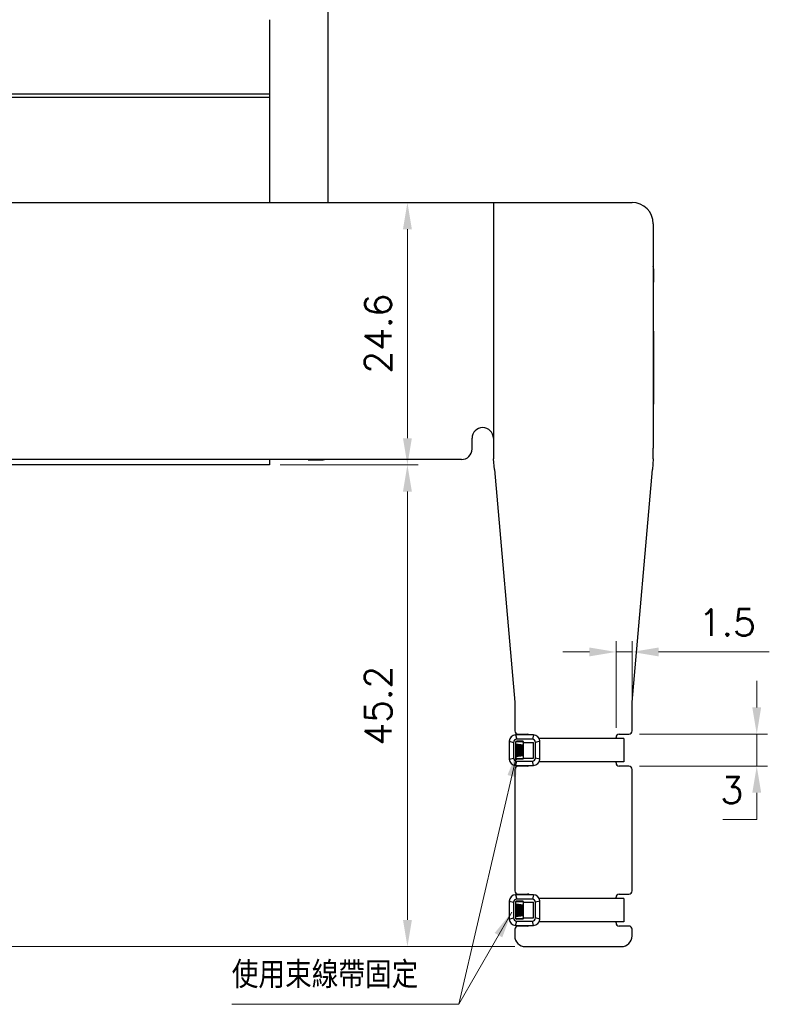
# Model space of a CAD drawing. Header units: millimetres. Extents: x 399 to 6233, y -1870 to 1602.
# Tile 467 of 656: x 5524 to 5594, y -277 to -185. Entities that reach past the tile are written whole.
import ezdxf

# ---------------------------------------------------------------- set-up
doc = ezdxf.new("R2010")
doc.units = ezdxf.units.MM
for name, color, linetype, lineweight in [('AM_0', 7, 'Continuous', 50), ('AM_5', 3, 'Continuous', 25), ('可見 (ISO)', 7, 'Continuous', 25)]:
    doc.layers.add(name, color=color, linetype=linetype, lineweight=lineweight)
doc.styles.add('尺寸標註', font='romans.shx', dxfattribs={"bigfont": 'CHINESET.SHX'})
doc.dimstyles.new('CNS1', dxfattribs={"dimtxt": 2.5, "dimasz": 2.5, "dimexe": 1, "dimexo": 1, "dimgap": 1.5, "dimtad": 1, "dimtoh": 1, "dimdec": 1, "dimdsep": 46, "dimtxsty": '尺寸標註', "dimcen": 0, "dimclrd": 2, "dimclre": 2, "dimclrt": 1, "dimadec": 0, "dimazin": 2, "dimtp": 0.1, "dimtm": 0.1, "dimtfac": 0.71, "dimtdec": 1, "dimtmove": 0, "dimatfit": 0, "dimfxl": 0, "dimlwd": 13, "dimlwe": 13, "dimarcsym": 0})
doc.dimstyles.new('CNS1$0', dxfattribs={"dimtxt": 2.5, "dimasz": 2.5, "dimexe": 1, "dimexo": 1, "dimgap": 1.5, "dimtad": 1, "dimtoh": 1, "dimdec": 1, "dimdsep": 46, "dimtxsty": '尺寸標註', "dimcen": 0, "dimclrd": 2, "dimclre": 2, "dimclrt": 1, "dimadec": 0, "dimazin": 2, "dimtp": 0.1, "dimtm": 0.1, "dimtfac": 0.71, "dimtdec": 1, "dimtmove": 0, "dimatfit": 0, "dimfxl": 0, "dimlwd": 13, "dimlwe": 13, "dimarcsym": 0})

# ---------------------------------------------------------------- blocks, each defined once
blk = doc.blocks.new('*D362')
at = {"layer": 'AM_5', "color": 2, "lineweight": 13}
for p, q in [((5460.176, -126.247), (5410.83, -126.247)), ((5411.83, -128.747), (5411.83, -269.429)), ((5570.342, -271.929), (5410.83, -271.929))]:
    blk.add_line(p, q, dxfattribs=at)
at = {"layer": 'AM_5', "color": 2, "lineweight": -2}
for points in [[(5411.413, -128.747), (5412.247, -128.747), (5411.83, -126.247)], [(5411.413, -269.429), (5412.247, -269.429), (5411.83, -271.929)]]:
    blk.add_solid(points, dxfattribs=at)
at = {"layer": 'Defpoints', "color": 0, "lineweight": -2}
for p in [(5461.176, -126.247), (5411.83, -271.929), (5571.342, -271.929)]:
    blk.add_point(p, dxfattribs=at)
at = {"layer": 'AM_5', "color": 1, "insert": (5409.08, -199.088), "char_height": 2.5, "attachment_point": 5, "rotation": 90, "style": '尺寸標註'}
blk.add_mtext('145.7', dxfattribs=at)
blk = doc.blocks.new('*D363')
at = {"layer": 'AM_5', "color": 2, "lineweight": 13}
for p, q in [((5560.273, -204.647), (5560.273, -224.247)), ((5548.342, -226.747), (5561.273, -226.747))]:
    blk.add_line(p, q, dxfattribs=at)
at = {"layer": 'AM_5', "color": 2, "lineweight": -2}
for points in [[(5559.857, -204.647), (5560.69, -204.647), (5560.273, -202.147)], [(5559.857, -224.247), (5560.69, -224.247), (5560.273, -226.747)]]:
    blk.add_solid(points, dxfattribs=at)
at = {"layer": 'Defpoints', "color": 0, "lineweight": -2}
for p in [(5560.273, -202.147), (5547.342, -226.747), (5560.273, -226.747)]:
    blk.add_point(p, dxfattribs=at)
at = {"layer": 'AM_5', "color": 1, "insert": (5557.523, -214.447), "char_height": 2.5, "attachment_point": 5, "rotation": 90, "style": '尺寸標註'}
blk.add_mtext('24.6', dxfattribs=at)
blk = doc.blocks.new('*D337')
at = {"layer": 'AM_5', "color": 2, "lineweight": 13}
for p, q in [((5593.042, -249.501), (5593.042, -247.001)), ((5582.042, -252.001), (5594.042, -252.001)), ((5593.042, -252.001), (5593.042, -255.001)), ((5582.042, -255.001), (5594.042, -255.001)), ((5593.042, -257.501), (5593.042, -260.001)), ((5593.042, -260.001), (5589.875, -260.001))]:
    blk.add_line(p, q, dxfattribs=at)
at = {"layer": 'AM_5', "color": 2, "lineweight": -2}
for points in [[(5592.625, -249.501), (5593.458, -249.501), (5593.042, -252.001)], [(5592.625, -257.501), (5593.458, -257.501), (5593.042, -255.001)]]:
    blk.add_solid(points, dxfattribs=at)
at = {"layer": 'Defpoints', "color": 0, "lineweight": -2}
for p in [(5581.042, -252.001), (5581.042, -255.001), (5593.042, -255.001)]:
    blk.add_point(p, dxfattribs=at)
at = {"layer": 'AM_5', "color": 1, "insert": (5590.708, -257.251), "char_height": 2.5, "attachment_point": 5, "style": '尺寸標註'}
blk.add_mtext('3', dxfattribs=at)
blk = doc.blocks.new('*D338')
at = {"layer": 'AM_5', "color": 2, "lineweight": 13}
for p, q in [((5579.842, -251.399), (5579.842, -243.29)), ((5581.342, -250.701), (5581.342, -243.29)), ((5577.342, -244.29), (5574.842, -244.29)), ((5579.842, -244.29), (5581.342, -244.29)), ((5583.842, -244.29), (5594.222, -244.29))]:
    blk.add_line(p, q, dxfattribs=at)
at = {"layer": 'AM_5', "color": 2, "lineweight": -2}
for points in [[(5577.342, -243.873), (5577.342, -244.707), (5579.842, -244.29)], [(5583.842, -243.873), (5583.842, -244.707), (5581.342, -244.29)]]:
    blk.add_solid(points, dxfattribs=at)
at = {"layer": 'Defpoints', "color": 0, "lineweight": -2}
for p in [(5581.342, -244.29), (5581.342, -251.701), (5579.842, -252.399)]:
    blk.add_point(p, dxfattribs=at)
at = {"layer": 'AM_5', "color": 1, "insert": (5590.282, -241.54), "char_height": 2.5, "attachment_point": 5, "style": '尺寸標註'}
blk.add_mtext('1.5', dxfattribs=at)
blk = doc.blocks.new('*D294')
at = {"layer": 'AM_5', "color": 2, "lineweight": 13}
for p, q in [((5548.342, -226.747), (5561.273, -226.747)), ((5560.273, -229.247), (5560.273, -269.429)), ((5570.342, -271.929), (5559.273, -271.929))]:
    blk.add_line(p, q, dxfattribs=at)
at = {"layer": 'AM_5', "color": 2, "lineweight": -2}
for points in [[(5559.857, -229.247), (5560.69, -229.247), (5560.273, -226.747)], [(5559.857, -269.429), (5560.69, -269.429), (5560.273, -271.929)]]:
    blk.add_solid(points, dxfattribs=at)
at = {"layer": 'Defpoints', "color": 0, "lineweight": -2}
for p in [(5547.342, -226.747), (5560.273, -271.929), (5571.342, -271.929)]:
    blk.add_point(p, dxfattribs=at)
at = {"layer": 'AM_5', "color": 1, "insert": (5557.523, -249.338), "char_height": 2.5, "attachment_point": 5, "rotation": 90, "style": '尺寸標註'}
blk.add_mtext('45.2', dxfattribs=at)

msp = doc.modelspace()

# ---------------------------------------------------------------- hatches: boundary and pattern name
h = msp.add_hatch()
h.set_pattern_fill('ANSI34', color=256, scale=0.01, angle=45)
h.set_pattern_definition([(90, (3945.6557, 659.80564), (-0.1905, 5e-17), []), (90, (3945.68744, 659.8374), (-0.1905, 5e-17), []), (90, (3945.7192, 659.86914), (-0.1905, 5e-17), []), (90, (3945.75094, 659.9009), (-0.1905, 5e-17), [])])
h.paths.add_polyline_path([(5571.124, -252.999), (5570.453, -252.899), (5570.453, -254.111), (5571.124, -254.011)])
h = msp.add_hatch()
h.set_pattern_fill('ANSI34', color=256, scale=0.01, angle=45)
h.set_pattern_definition([(90, (3945.6557, 644.80564), (-0.1905, 5e-17), []), (90, (3945.68744, 644.8374), (-0.1905, 5e-17), []), (90, (3945.7192, 644.86914), (-0.1905, 5e-17), []), (90, (3945.75094, 644.9009), (-0.1905, 5e-17), [])])
h.paths.add_polyline_path([(5571.124, -267.999), (5570.453, -267.899), (5570.453, -269.111), (5571.124, -269.011)])

# ---------------------------------------------------------------- linework, layer by layer
for p, q in [((5572.095, -252.07), (5570.424, -252.07)), ((5570.424, -252.07), (5570.524, -252.47)), ((5572.095, -252.07), (5571.995, -252.47)), ((5569.824, -252.67), (5569.824, -254.34)), ((5569.824, -252.67), (5570.224, -252.77)), ((5570.453, -252.899), (5571.124, -252.999)), ((5571.124, -252.77), (5571.124, -252.67)), ((5571.124, -252.77), (5572.095, -252.77)), ((5572.695, -252.67), (5572.295, -252.77)), ((5572.695, -254.34), (5572.695, -252.67)), ((5580.562, -252.399), (5580.562, -254.603)), ((5569.824, -254.34), (5570.224, -254.24)), ((5570.424, -254.94), (5570.524, -254.54)), ((5570.453, -254.111), (5571.124, -254.011)), ((5571.124, -254.34), (5570.524, -254.34)), ((5571.124, -254.34), (5571.124, -254.24)), ((5571.124, -254.24), (5572.095, -254.24)), ((5572.095, -254.94), (5571.995, -254.54)), ((5572.695, -254.34), (5572.295, -254.24)), ((5580.562, -254.603), (5572.634, -254.603)), ((5570.424, -254.94), (5572.095, -254.94)), ((5569.824, -267.67), (5569.824, -269.34)), ((5569.824, -267.67), (5570.224, -267.77)), ((5572.095, -267.07), (5570.424, -267.07)), ((5570.424, -267.07), (5570.524, -267.47)), ((5571.124, -267.77), (5571.124, -267.67)), ((5571.124, -267.77), (5572.095, -267.77)), ((5572.095, -267.07), (5571.995, -267.47)), ((5572.695, -267.67), (5572.295, -267.77)), ((5572.695, -269.34), (5572.695, -267.67)), ((5580.562, -267.399), (5580.562, -269.603)), ((5570.453, -267.899), (5571.124, -267.999)), ((5569.824, -269.34), (5570.224, -269.24)), ((5570.424, -269.94), (5570.524, -269.54)), ((5570.453, -269.111), (5571.124, -269.011)), ((5571.124, -269.34), (5570.524, -269.34)), ((5571.124, -269.34), (5571.124, -269.24)), ((5571.124, -269.24), (5572.095, -269.24)), ((5572.095, -269.94), (5571.995, -269.54)), ((5572.695, -269.34), (5572.295, -269.24)), ((5580.562, -269.603), (5572.634, -269.603)), ((5570.424, -269.94), (5572.095, -269.94))]:
    msp.add_line(p, q)
for points in [[(5570.224, -252.77), (5570.224, -254.24, 0.414214), (5570.524, -254.54), (5571.995, -254.54, 0.414214), (5572.295, -254.24), (5572.295, -252.77, 0.414214), (5571.995, -252.47), (5570.524, -252.47, 0.414214)], [(5570.224, -267.77), (5570.224, -269.24, 0.414214), (5570.524, -269.54), (5571.995, -269.54, 0.414214), (5572.295, -269.24), (5572.295, -267.77, 0.414214), (5571.995, -267.47), (5570.524, -267.47, 0.414214)]]:
    msp.add_lwpolyline(points, format="xyb", close=True)
for points in [[(5571.124, -252.67), (5570.524, -252.67, 0.414214), (5570.424, -252.77), (5570.424, -254.24, 0.414214), (5570.524, -254.34)], [(5571.124, -267.67), (5570.524, -267.67, 0.414214), (5570.424, -267.77), (5570.424, -269.24, 0.414214), (5570.524, -269.34)]]:
    msp.add_lwpolyline(points, format="xyb")
for points in [[(5571.124, -252.699), (5571.124, -254.311), (5570.453, -254.311), (5570.453, -252.699)], [(5571.124, -267.699), (5571.124, -269.311), (5570.453, -269.311), (5570.453, -267.699)]]:
    msp.add_lwpolyline(points, close=True)
for points in [[(5572.095, -254.24), (5572.095, -252.77)], [(5580.562, -252.399), (5572.63, -252.399)], [(5572.095, -269.24), (5572.095, -267.77)], [(5580.562, -267.399), (5572.63, -267.399)]]:
    msp.add_lwpolyline(points)
for centre, start, end in [((5570.424, -252.67), 90, 180), ((5572.095, -252.67), 0, 90), ((5570.424, -254.34), 180, 270), ((5572.095, -254.34), 270, 0), ((5570.424, -267.67), 90, 180), ((5572.095, -267.67), 0, 90), ((5570.424, -269.34), 180, 270), ((5572.095, -269.34), 270, 0)]:
    msp.add_arc(centre, 0.6, start, end)
at = {"layer": '可見 (ISO)'}
for p, q in [((5552.792, -166.911), (5552.792, -202.147)), ((5547.342, -184.997), (5547.342, -191.997)), ((5547.342, -191.997), (5434.342, -191.997)), ((5547.342, -191.997), (5547.342, -192.297)), ((5547.342, -192.297), (5434.342, -192.297)), ((5547.342, -192.297), (5547.342, -202.147)), ((5467.342, -202.147), (5568.342, -202.147)), ((5568.342, -202.147), (5568.342, -224.247)), ((5568.342, -202.147), (5568.342, -225.176)), ((5568.342, -202.147), (5581.342, -202.147)), ((5583.342, -204.147), (5583.342, -225.176)), ((5583.362, -208.347), (5583.362, -209.623)), ((5583.362, -211.379), (5583.362, -209.623)), ((5583.362, -214.197), (5583.362, -211.379)), ((5583.362, -214.197), (5583.362, -219.097)), ((5583.362, -221.897), (5583.362, -221.047)), ((5583.362, -221.897), (5583.342, -221.897)), ((5583.342, -221.937), (5583.362, -221.897)), ((5566.342, -225.247), (5566.342, -224.247)), ((5568.342, -225.176), (5568.342, -226.176)), ((5583.342, -226.176), (5583.342, -225.176)), ((5568.429, -227.176), (5568.342, -226.176)), ((5583.342, -226.176), (5583.254, -227.176)), ((5547.342, -226.747), (5434.342, -226.747)), ((5565.342, -226.247), (5511.821, -226.247)), ((5547.342, -226.247), (5547.342, -226.747)), ((5550.951, -226.26), (5550.206, -226.247)), ((5550.951, -226.26), (5552.283, -226.284)), ((5568.429, -227.176), (5570.342, -249.001)), ((5581.342, -249.001), (5583.254, -227.176)), ((5570.342, -249.001), (5570.342, -250.001)), ((5581.342, -250.001), (5581.342, -249.001)), ((5570.342, -250.001), (5570.342, -251.001)), ((5581.342, -251.001), (5581.342, -250.001)), ((5570.342, -251.001), (5570.342, -251.701)), ((5581.342, -251.701), (5581.342, -251.001)), ((5570.642, -252.001), (5571.542, -252.001)), ((5580.142, -252.001), (5581.042, -252.001)), ((5579.842, -252.399), (5579.842, -252.301)), ((5579.842, -254.701), (5579.842, -254.603)), ((5570.342, -255.301), (5570.342, -266.701)), ((5571.542, -255.001), (5570.642, -255.001)), ((5581.042, -255.001), (5580.142, -255.001)), ((5581.342, -266.701), (5581.342, -255.301)), ((5570.642, -267.001), (5571.542, -267.001)), ((5579.842, -267.399), (5579.842, -267.301)), ((5580.142, -267.001), (5581.042, -267.001)), ((5579.842, -269.701), (5579.842, -269.603)), ((5570.342, -270.301), (5570.342, -270.929)), ((5571.542, -270.001), (5570.642, -270.001)), ((5581.042, -270.001), (5580.142, -270.001)), ((5581.342, -270.929), (5581.342, -270.301)), ((5571.342, -271.929), (5580.342, -271.929))]:
    msp.add_line(p, q, dxfattribs=at)
for centre, radius, start, end in [((5581.342, -204.147), 2, 0, 90), ((5582.362, -208.347), 1, 0, 11.47834), ((5567.342, -224.247), 1, 0, 180), ((5565.342, -225.247), 1, 270, 0), ((5552.292, -225.784), 0.5, 269, 291.97501), ((5570.642, -251.701), 0.3, 180, 270), ((5571.542, -252.301), 0.3, 50.4478, 90), ((5580.142, -252.301), 0.3, 90, 180), ((5581.042, -251.701), 0.3, 270, 0), ((5580.142, -254.701), 0.3, 180, 270), ((5570.642, -255.301), 0.3, 90, 180), ((5571.542, -254.701), 0.3, 270, 307.02651), ((5581.042, -255.301), 0.3, 0, 90), ((5570.642, -266.701), 0.3, 180, 270), ((5581.042, -266.701), 0.3, 270, 0), ((5571.542, -267.301), 0.3, 50.4478, 90), ((5580.142, -267.301), 0.3, 90, 180), ((5570.642, -270.301), 0.3, 90, 180), ((5571.542, -269.701), 0.3, 270, 307.02651), ((5580.142, -269.701), 0.3, 180, 270), ((5581.042, -270.301), 0.3, 0, 90), ((5571.342, -270.929), 1, 180, 270), ((5580.342, -270.929), 1, 270, 0)]:
    msp.add_arc(centre, radius, start, end, dxfattribs=at)
for points, knots in [([(5583.362, -219.097), (5583.362, -219.145), (5583.362, -219.206), (5583.362, -219.28), (5583.362, -219.317), (5583.362, -219.357), (5583.362, -219.4), (5583.362, -219.444), (5583.362, -219.49), (5583.362, -219.54), (5583.362, -219.569), (5583.362, -219.599), (5583.362, -219.629), (5583.362, -219.863), (5583.362, -220.038), (5583.362, -220.155), (5583.362, -220.157), (5583.362, -220.158), (5583.362, -220.161), (5583.362, -220.344), (5583.362, -220.502), (5583.362, -220.635), (5583.362, -220.639), (5583.362, -220.642), (5583.362, -220.647), (5583.362, -220.726), (5583.362, -220.798), (5583.362, -220.865), (5583.362, -220.932), (5583.362, -220.992), (5583.362, -221.047)], [0, 0, 0, 0, 0.109375, 0.109375, 0.109375, 0.164063, 0.164063, 0.164063, 0.21875, 0.21875, 0.21875, 0.25, 0.25, 0.25, 0.496094, 0.496094, 0.496094, 0.5, 0.5, 0.5, 0.742188, 0.742188, 0.742188, 0.75, 0.75, 0.75, 0.875, 0.875, 0.875, 1, 1, 1, 1]), ([(5550.951, -226.26), (5550.976, -226.261), (5551.001, -226.259), (5551.041, -226.254), (5551.057, -226.251), (5551.072, -226.247)], [0.00000013, 0.00000013, 0.00000013, 0.00000013, 0.00755658, 0.00755658, 0.01239371, 0.01239371, 0.01239371, 0.01239371])]:
    msp.add_open_spline(points, degree=3, knots=knots, dxfattribs=at)

# ---------------------------------------------------------------- texts
at = {"layer": 'AM_0', "color": 1, "insert": (5543.797, -275.837), "char_height": 2.5, "attachment_point": 7, "style": '尺寸標註'}
msp.add_mtext('使用束線帶固定', dxfattribs=at)

# ---------------------------------------------------------------- dimensions: what is measured, and where the dimension line sits
at = {"layer": 'AM_5'}
for base, p1, p2, override, picture, middle in [((5411.83, -271.929), (5461.176, -126.247), (5571.342, -271.929), {"dimpost": '', "dimfxl": 4, "dimarcsym": 1}, '*D362', (5409.08, -199.088)), ((5560.273, -226.747), (5560.273, -202.147), (5547.342, -226.747), {"dimpost": '', "dimfxl": 4, "dimarcsym": 1}, '*D363', (5557.523, -214.447)), ((5560.273, -271.929), (5547.342, -226.747), (5571.342, -271.929), {"dimfxl": 4, "dimarcsym": 1}, '*D294', (5557.523, -249.338)), ((5593.042, -255.001), (5581.042, -252.001), (5581.042, -255.001), {"dimpost": '', "dimfxl": 4, "dimarcsym": 1}, '*D337', (5590.708, -257.251))]:
    dim = msp.add_linear_dim(base=base, p1=p1, p2=p2, angle=90, dimstyle='CNS1$0', override=override, dxfattribs=at)
    dim.commit()
    dim.dimension.update_dxf_attribs({"geometry": picture, "text_midpoint": middle})
dim = msp.add_linear_dim(base=(5581.342, -244.29), p1=(5579.842, -252.399), p2=(5581.342, -251.701), dimstyle='CNS1$0', override={"dimfxl": 4, "dimarcsym": 1}, dxfattribs=at)
dim.commit()
dim.dimension.update_dxf_attribs({"geometry": '*D338', "text_midpoint": (5590.282, -241.54)})

# ---------------------------------------------------------------- leaders
at = {"layer": 'AM_0', "annotation_type": 0, "has_hookline": 1, "hookline_direction": 1, "text_width": 17.292}
msp.add_leader([(5570.627, -253.497), (5565.089, -277.337), (5562.589, -277.337)], dimstyle='CNS1', dxfattribs=at)
at = {"layer": 'AM_0'}
msp.add_leader([(5570.064, -268.686), (5565.089, -277.337)], dimstyle='CNS1', override={"dimgap": 1.5, "dimtad": 0, "dimfxl": 4, "dimarcsym": 1}, dxfattribs=at)

doc.saveas('drawing.dxf')
